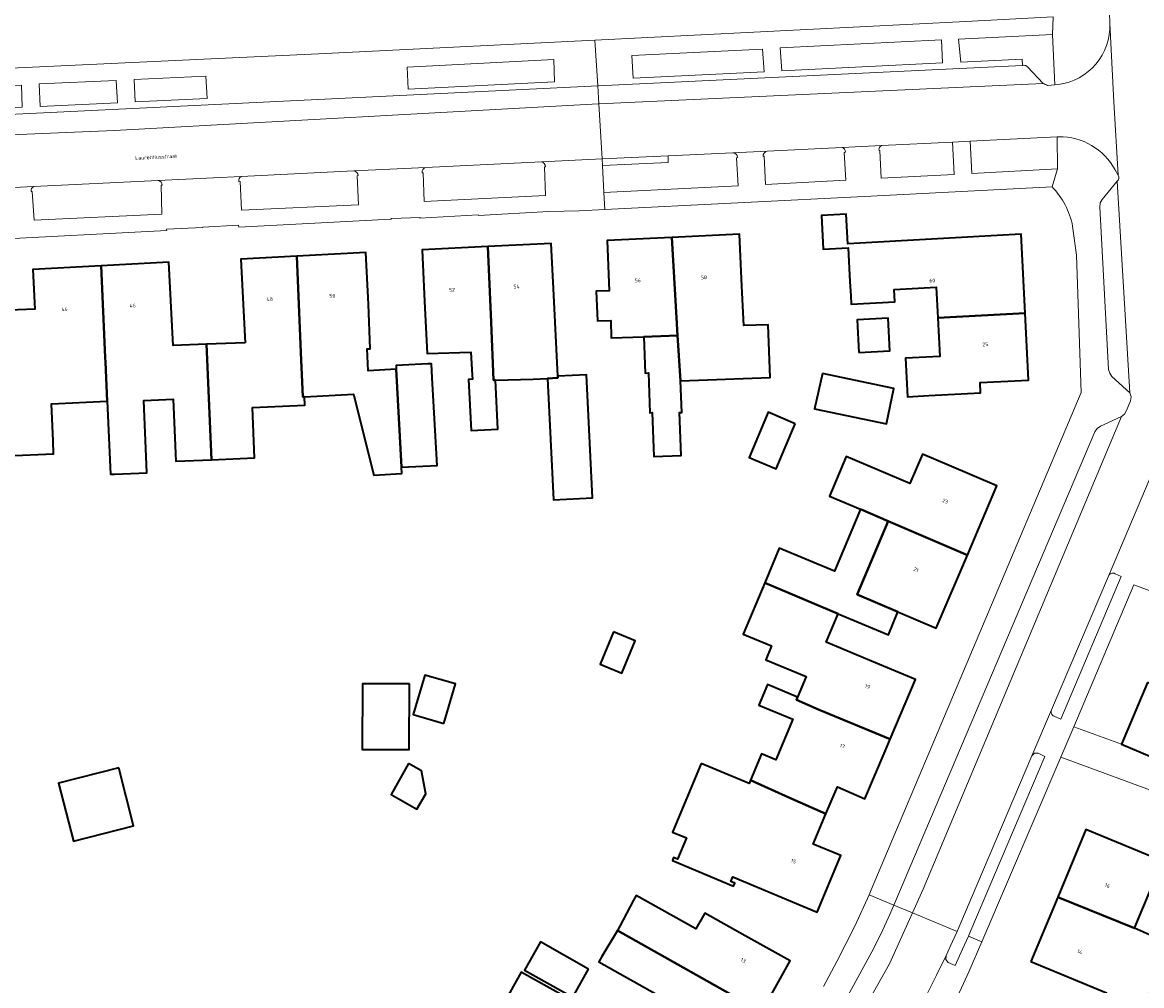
# Model space of a CAD drawing. Header units: metres. Extents: x 197700 to 204338, y 317132 to 325229.
# Tile 390 of 656: x 200198 to 200306, y 319861 to 319954. Entities that reach past the tile are written whole.
import ezdxf
from ezdxf.enums import TextEntityAlignment as Align

# ---------------------------------------------------------------- set-up
doc = ezdxf.new("R2010")
doc.units = ezdxf.units.M
for name, color, linetype, lineweight in [('B-WE-GR-BEPLANTING_CULTUUR_BODEMBEDEKKER-GV', 90, 'Continuous', 18), ('B-WE-GR-BEPLANTING_CULTUUR_HEESTERS-GV', 90, 'Continuous', 18), ('B-WE-GR-BEPLANTING_CULTUUR_ROOS-GV', 90, 'Continuous', 18), ('B-WE-OG-BEBOUWING-GV', 7, 'Continuous', 35), ('B-WE-OG-BEBOUWING-T18', 10, 'Continuous', 18), ('B-WE-OG-TERREIN_ERF-GV', 7, 'Continuous', 18), ('B-WE-OG-TOPOGRAFIE-T18', 10, 'Continuous', 18), ('B-WE-VH-VERHARDING_ASFALT-GV', 252, 'Continuous', 18), ('B-WE-VH-VERHARDING_BETONSTRAATSTEEN-GV', 252, 'Continuous', 18), ('B-WE-VH-VERHARDING_STRAATBAKSTEEN-GV', 252, 'Continuous', 18)]:
    doc.layers.add(name, color=color, linetype=linetype, lineweight=lineweight)
doc.styles.add('NLCS-ISO-M200-T18', font='NLCS-ISO.ttf', dxfattribs={"height": 0.36})

msp = doc.modelspace()

# ---------------------------------------------------------------- linework, layer by layer
at = {"layer": 'B-WE-GR-BEPLANTING_CULTUUR_BODEMBEDEKKER-GV'}
for points in [[(200287.218, 319950.313), (200287.102, 319952.526), (200271.529, 319951.762), (200271.685, 319949.543)], [(200216.172, 319946.862), (200216.046, 319949.022), (200209.109, 319948.706), (200209.213, 319946.55)]]:
    msp.add_lwpolyline(points, close=True, dxfattribs=at)
for points in [[(200277.509, 319942.154), (200270.264, 319941.802)], [(200269.879, 319941.261), (200269.984, 319941.295), (200270.102, 319938.568), (200277.878, 319939), (200277.727, 319941.659), (200277.834, 319941.689)], [(200230.344, 319939.874), (200219.467, 319939.346)], [(200219.248, 319938.837), (200219.357, 319938.843), (200219.485, 319936.078), (200230.792, 319936.608), (200230.672, 319939.405), (200230.763, 319939.43)]]:
    msp.add_lwpolyline(points, dxfattribs=at)
for points in [[(200277.834, 319941.689, 0.3565344), (200277.509, 319942.154)], [(200270.264, 319941.802, 0.3630985), (200269.879, 319941.261)], [(200230.763, 319939.43, 0.4111365), (200230.344, 319939.874)], [(200219.467, 319939.346, 0.3957421), (200219.248, 319938.837)]]:
    msp.add_lwpolyline(points, format="xyb", dxfattribs=at)
at = {"layer": 'B-WE-GR-BEPLANTING_CULTUUR_HEESTERS-GV'}
for points in [[(200249.72, 319948.479), (200249.665, 319950.644), (200235.506, 319949.913), (200235.601, 319947.778)], [(200269.98, 319949.451), (200269.817, 319951.633), (200257.213, 319951.012), (200257.331, 319948.829)], [(200207.505, 319946.444), (200207.391, 319948.609), (200199.939, 319948.286), (200200.025, 319946.101)]]:
    msp.add_lwpolyline(points, close=True, dxfattribs=at)
for points in [[(200266.945, 319941.641), (200260.701, 319941.34), (200260.713, 319940.707), (200254.355, 319940.408), (200254.51, 319937.782), (200267.458, 319938.428), (200267.319, 319941.159), (200267.423, 319941.173)], [(200236.95, 319939.706), (200237.056, 319939.685), (200237.144, 319936.931), (200248.86, 319937.501), (200248.759, 319940.264), (200248.855, 319940.275)], [(200248.465, 319940.749), (200237.292, 319940.209)], [(200211.431, 319938.955), (200199.432, 319938.372)], [(200199.161, 319937.879), (200199.265, 319937.886), (200199.449, 319935.127), (200211.804, 319935.711), (200211.74, 319938.489), (200211.838, 319938.496)]]:
    msp.add_lwpolyline(points, dxfattribs=at)
for points in [[(200267.423, 319941.173, 0.3954304), (200266.945, 319941.641)], [(200237.292, 319940.209, 0.3902962), (200236.95, 319939.706)], [(200248.855, 319940.275, 0.3496084), (200248.465, 319940.749)], [(200211.838, 319938.496, 0.3856775), (200211.431, 319938.955)], [(200199.432, 319938.372, 0.3522401), (200199.161, 319937.879)]]:
    msp.add_lwpolyline(points, format="xyb", dxfattribs=at)
at = {"layer": 'B-WE-GR-BEPLANTING_CULTUUR_ROOS-GV'}
for points in [[(200297.353, 319948.144), (200298.049, 319948.2), (200297.824, 319953.053), (200288.755, 319952.611), (200288.97, 319950.392), (200294.917, 319950.683), (200294.946, 319950.076)], [(200294.946, 319950.076), (200295.069, 319950.082)], [(200295.408, 319949.933), (200296.943, 319948.335)], [(200281.096, 319941.842), (200281.148, 319941.847), (200281.301, 319939.171), (200288.338, 319939.547), (200288.17, 319942.671)], [(200288.17, 319942.671), (200281.311, 319942.338)], [(200298.002, 319887.217), (200298.644, 319886.945), (200304.488, 319900.718), (200303.885, 319900.981)], [(200303.236, 319900.746), (200297.744, 319887.845), (200297.737, 319887.828)]]:
    msp.add_lwpolyline(points, dxfattribs=at)
for points in [[(200295.069, 319950.082, -0.231823), (200295.408, 319949.933)], [(200296.943, 319948.335, 0.0693228), (200297.353, 319948.144)], [(200281.311, 319942.338, 0.3733188), (200281.096, 319941.842)], [(200303.885, 319900.981, 0.4254254), (200303.236, 319900.746)], [(200297.737, 319887.828, 0.4203444), (200298.002, 319887.217)]]:
    msp.add_lwpolyline(points, format="xyb", dxfattribs=at)
for points in [[(200298.287, 319943.162), (200289.873, 319942.753), (200290.055, 319939.644), (200298.328, 319940.09)], [(200287.556, 319864.095), (200287.526, 319863.719), (200287.752, 319863.419), (200288.443, 319863.134), (200289.154, 319864.711), (200289.717, 319865.966), (200289.863, 319866.291), (200297.106, 319883.328), (200296.464, 319883.633), (200296.097, 319883.63), (200295.835, 319883.374), (200288.799, 319866.816), (200288.622, 319866.423), (200288.185, 319865.452)]]:
    msp.add_lwpolyline(points, close=True, dxfattribs=at)
at = {"layer": 'B-WE-OG-BEBOUWING-GV'}
for points in [[(200295.2, 319926.157), (200294.811, 319933.769), (200278.072, 319932.847), (200277.901, 319935.697), (200275.518, 319935.564), (200275.698, 319932.307), (200278.094, 319932.439), (200278.274, 319929.182), (200278.347, 319927.855), (200278.393, 319927.001), (200282.61, 319927.227), (200282.545, 319928.438), (200286.601, 319928.655), (200286.76, 319925.683)], [(200261.068, 319933.459), (200254.805, 319933.174), (200255.026, 319928.301), (200253.769, 319928.267), (200253.896, 319925.391), (200255.156, 319925.446), (200255.219, 319923.747), (200258.355, 319923.867), (200261.619, 319923.988), (200261.518, 319925.682)], [(200267.842, 319928.762), (200267.614, 319933.757), (200261.068, 319933.459), (200261.518, 319925.682), (200261.619, 319923.988), (200261.907, 319919.606), (200270.549, 319919.927), (200270.36, 319925.03), (200268.016, 319924.942)], [(200243.852, 319919.664), (200243.617, 319925.274), (200243.274, 319932.577), (200236.93, 319932.262), (200237.179, 319927.268), (200237.429, 319922.245), (200241.65, 319922.385), (200241.777, 319920.162), (200241.796, 319919.767), (200241.423, 319919.749), (200241.664, 319914.821), (200244.263, 319914.948), (200244.033, 319919.672)], [(200243.274, 319932.577), (200243.617, 319925.274), (200243.852, 319919.664), (200244.033, 319919.672), (200247.657, 319919.782), (200249.047, 319919.845), (200250.053, 319919.894), (200250.045, 319920.051), (200249.654, 319927.888), (200249.405, 319932.882)], [(200219.835, 319923.267), (200216.095, 319923.133), (200216.578, 319911.99), (200220.76, 319912.161), (200220.561, 319917.039), (200225.609, 319917.244), (200225.576, 319918.06), (200225.423, 319918.052), (200225.238, 319922.342), (200224.837, 319931.64), (200219.414, 319931.357), (200219.674, 319926.364)], [(200231.765, 319926.995), (200231.504, 319931.989), (200224.837, 319931.64), (200225.238, 319922.342), (200225.423, 319918.052), (200225.576, 319918.06), (200230.309, 319918.308), (200232.272, 319910.5), (200234.989, 319910.642), (200234.956, 319911.255), (200234.441, 319920.727), (200231.744, 319920.586), (200231.634, 319922.683), (200231.934, 319922.699)], [(200206.352, 319921.423), (200206.332, 319921.844), (200205.937, 319930.715), (200199.337, 319930.372), (200199.537, 319926.537), (200196.24, 319926.396), (200196.621, 319917.494), (200196.788, 319913.608), (200196.852, 319912.354), (200201.338, 319912.546), (200201.284, 319913.801), (200201.13, 319917.397), (200206.525, 319917.629)], [(200212.737, 319926.109), (200212.479, 319931.055), (200205.937, 319930.715), (200206.332, 319921.844), (200206.352, 319921.423), (200206.525, 319917.629), (200206.834, 319910.589), (200207.228, 319910.604), (200210.347, 319910.731), (200210.063, 319917.697), (200212.903, 319917.844), (200213.147, 319911.85), (200216.578, 319911.99), (200216.095, 319923.133), (200212.898, 319923.018)], [(200295.2, 319926.157), (200286.76, 319925.683), (200286.959, 319921.962), (200283.647, 319921.785), (200283.846, 319918.071), (200285.908, 319918.176), (200290.899, 319918.431), (200290.848, 319919.43), (200295.532, 319919.669)], [(200279.138, 319922.335), (200282.134, 319922.495), (200281.965, 319925.65), (200278.969, 319925.49)], [(200261.619, 319923.988), (200258.355, 319923.867), (200258.485, 319920.357), (200258.811, 319920.369), (200258.953, 319916.524), (200259.178, 319916.532), (200259.335, 319912.295), (200261.961, 319912.393), (200261.807, 319916.541), (200262.021, 319916.549), (200261.907, 319919.606)], [(200234.441, 319920.727), (200234.956, 319911.255), (200238.383, 319911.441), (200237.923, 319919.896), (200237.856, 319921.252), (200237.496, 319921.238), (200234.422, 319921.072)], [(200275.605, 319920.328), (200274.854, 319916.901), (200281.802, 319915.462), (200282.52, 319918.878)], [(200250.045, 319920.051), (200250.053, 319919.894), (200249.047, 319919.845), (200249.619, 319908.125), (200253.409, 319908.311), (200252.829, 319920.187)], [(200272.982, 319915.468), (200270.38, 319916.573), (200268.529, 319912.215), (200271.132, 319911.11)], [(200287.865, 319911.428), (200285.271, 319912.535), (200284.065, 319909.694), (200277.909, 319912.308), (200276.283, 319908.478), (200279.276, 319907.207), (200281.971, 319906.063), (200281.96, 319906.038), (200289.612, 319902.781), (200292.464, 319909.466)], [(200279.276, 319907.207), (200276.778, 319901.225), (200271.428, 319903.45), (200270.034, 319900.1), (200277.127, 319897.112), (200281.991, 319895.063), (200282.898, 319897.293), (200278.961, 319898.973), (200281.96, 319906.038), (200281.971, 319906.063)], [(200282.898, 319897.293), (200286.597, 319895.715), (200289.612, 319902.781), (200281.96, 319906.038), (200278.961, 319898.973)], [(200279.982, 319892.704), (200275.989, 319894.379), (200277.127, 319897.112), (200270.034, 319900.1), (200267.968, 319895.136), (200270.695, 319894.001), (200270.141, 319892.669), (200274.044, 319891.045), (200273.217, 319889.059), (200273.1, 319888.792), (200275.306, 319887.826), (200282.167, 319884.991), (200284.592, 319890.77)], [(200255.436, 319895.369), (200254.137, 319892.248), (200256.232, 319891.377), (200257.531, 319894.497)], [(200239.052, 319886.501), (200240.166, 319890.33), (200237.194, 319891.195), (200236.08, 319887.366)], [(200235.708, 319890.333), (200231.173, 319890.344), (200231.157, 319883.996), (200235.692, 319883.985)], [(200268.675, 319881.044), (200272.358, 319879.374), (200275.946, 319877.778), (200277.056, 319880.386), (200279.712, 319879.246), (200281.684, 319883.841), (200282.167, 319884.991), (200275.306, 319887.826), (200273.1, 319888.792), (200273.217, 319889.059), (200270.307, 319890.271), (200269.481, 319888.286), (200272.76, 319886.921), (200271.123, 319882.988), (200269.726, 319883.569)], [(200307.012, 319890.467), (200304.504, 319884.525), (200312.491, 319881.13), (200312.938, 319882.182), (200314.866, 319886.718), (200315.018, 319887.076)], [(200235.638, 319882.64), (200233.935, 319879.641), (200236.432, 319878.224), (200237.283, 319879.724), (200236.886, 319881.932)], [(200263.911, 319882.651), (200261.142, 319876.019), (200262.481, 319875.46), (200261.625, 319873.411), (200261.238, 319873.573), (200261.114, 319873.278), (200267.03, 319870.808), (200267.153, 319871.104), (200266.765, 319871.266), (200266.95, 319871.709), (200275.108, 319868.303), (200277.384, 319873.755), (200274.708, 319874.872), (200275.946, 319877.778), (200272.358, 319879.374), (200268.675, 319881.044), (200268.542, 319880.724)], [(200207.628, 319882.233), (200201.822, 319880.757), (200203.251, 319875.138), (200209.056, 319876.614)], [(200308.474, 319873.202), (200301.069, 319876.288), (200298.339, 319869.736), (200305.748, 319866.737)], [(200255.8, 319866.527), (200269.761, 319858.667), (200272.509, 319863.577), (200268.146, 319866.019), (200264.254, 319868.197), (200263.393, 319866.666), (200257.615, 319869.914), (200257.354, 319869.449), (200256.05, 319866.945)], [(200295.75, 319863.523), (200303.063, 319860.506), (200301.514, 319856.797), (200304.817, 319855.421), (200310.57, 319853.026), (200312.193, 319857.008), (200307.379, 319859.016), (200306.762, 319859.273), (200309.232, 319865.196), (200305.748, 319866.737), (200298.339, 319869.736)], [(200269.761, 319858.667), (200255.8, 319866.527), (200254.301, 319864.018), (200254.009, 319863.499), (200259.96, 319860.154), (200258.803, 319858.096), (200262.542, 319856.004), (200266.905, 319853.563)], [(200253.025, 319862.8), (200248.378, 319865.409), (200246.842, 319862.675), (200251.489, 319860.065)], [(200244.799, 319859.428), (200253.095, 319854.798), (200254.801, 319857.855), (200246.505, 319862.485)]]:
    msp.add_lwpolyline(points, close=True, dxfattribs=at)
at = {"layer": 'B-WE-OG-TERREIN_ERF-GV'}
for points in [[(200179.926, 319948.994), (200227.615, 319951.21), (200253.64, 319952.52), (200289.476, 319954.324)], [(200297.796, 319938.35), (200280.293, 319937.432), (200254.606, 319936.162), (200252.122, 319936.039), (200249.174, 319935.944), (200242.375, 319935.566), (200242.37, 319935.639), (200236.709, 319935.312), (200236.751, 319935.387), (200233.994, 319935.28), (200233.93, 319935.228), (200219.234, 319934.458), (200219.215, 319934.624), (200215.767, 319934.449), (200215.758, 319934.416), (200212.24, 319934.263), (200212.265, 319934.11), (200194.963, 319933.217), (200175.845, 319932.466)], [(200275.701, 319861.125), (200277.004, 319863.51), (200278.756, 319866.936), (200280.115, 319869.975), (200280.328, 319870.451), (200300.605, 319918.467), (200300.259, 319928.93), (200300.16, 319931.747), (200299.785, 319934.541)], [(200196.24, 319926.396), (200199.537, 319926.537), (200199.337, 319930.372), (200205.937, 319930.715), (200212.479, 319931.055), (200212.737, 319926.109), (200212.898, 319923.018), (200216.095, 319923.133), (200219.835, 319923.267), (200219.674, 319926.364), (200219.414, 319931.357), (200224.837, 319931.64), (200231.504, 319931.989), (200231.765, 319926.995), (200231.934, 319922.699), (200231.634, 319922.683), (200231.744, 319920.586), (200234.441, 319920.727), (200234.422, 319921.072), (200237.496, 319921.238), (200237.856, 319921.252), (200237.923, 319919.896), (200238.383, 319911.441), (200234.956, 319911.255), (200234.989, 319910.642), (200232.272, 319910.5), (200230.309, 319918.308), (200225.576, 319918.06), (200225.609, 319917.244), (200220.561, 319917.039), (200220.76, 319912.161), (200216.578, 319911.99), (200213.147, 319911.85), (200212.903, 319917.844), (200210.063, 319917.697), (200210.347, 319910.731), (200207.228, 319910.604), (200206.834, 319910.589), (200206.525, 319917.629), (200201.13, 319917.397), (200201.284, 319913.801), (200201.338, 319912.546), (200196.852, 319912.354)], [(200309.628, 319898.458), (200305.702, 319899.912), (200299.898, 319886.198), (200304.504, 319884.525), (200307.012, 319890.467)], [(200320.482, 319856.148), (200322.954, 319872.12), (200322.91, 319872.634), (200322.851, 319872.838), (200322.754, 319873.175), (200322.489, 319873.535), (200322.116, 319874.028), (200321.615, 319874.465), (200316.338, 319876.746), (200298.655, 319883.272), (200291.004, 319865.429), (200289.764, 319862.537), (200288.884, 319860.638)]]:
    msp.add_lwpolyline(points, dxfattribs=at)
msp.add_lwpolyline([(200299.785, 319934.541, 0.1431263), (200297.796, 319938.35)], format="xyb", dxfattribs=at)
for points in [[(200278.072, 319932.847), (200294.811, 319933.769), (200295.2, 319926.157), (200295.532, 319919.669), (200290.848, 319919.43), (200290.899, 319918.431), (200285.908, 319918.176), (200283.846, 319918.071), (200283.647, 319921.785), (200286.959, 319921.962), (200286.76, 319925.683), (200286.601, 319928.655), (200282.545, 319928.438), (200282.61, 319927.227), (200278.393, 319927.001), (200278.347, 319927.855), (200278.274, 319929.182), (200278.094, 319932.439), (200275.698, 319932.307), (200275.518, 319935.564), (200277.901, 319935.697)], [(200261.907, 319919.606), (200262.021, 319916.549), (200261.807, 319916.541), (200261.961, 319912.393), (200259.335, 319912.295), (200259.178, 319916.532), (200258.953, 319916.524), (200258.811, 319920.369), (200258.485, 319920.357), (200258.355, 319923.867), (200255.219, 319923.747), (200255.156, 319925.446), (200253.896, 319925.391), (200253.769, 319928.267), (200255.026, 319928.301), (200254.805, 319933.174), (200261.068, 319933.459), (200267.614, 319933.757), (200267.842, 319928.762), (200268.016, 319924.942), (200270.36, 319925.03), (200270.549, 319919.927)], [(200249.654, 319927.888), (200250.045, 319920.051), (200252.829, 319920.187), (200253.409, 319908.311), (200249.619, 319908.125), (200249.047, 319919.845), (200247.657, 319919.782), (200244.033, 319919.672), (200244.263, 319914.948), (200241.664, 319914.821), (200241.423, 319919.749), (200241.796, 319919.767), (200241.777, 319920.162), (200241.65, 319922.385), (200237.429, 319922.245), (200237.179, 319927.268), (200236.93, 319932.262), (200243.274, 319932.577), (200249.405, 319932.882)], [(200278.969, 319925.49), (200281.965, 319925.65), (200282.134, 319922.495), (200279.138, 319922.335)], [(200275.605, 319920.328), (200282.52, 319918.878), (200281.802, 319915.462), (200274.854, 319916.901)], [(200272.982, 319915.468), (200271.132, 319911.11), (200268.529, 319912.215), (200270.38, 319916.573)], [(200270.034, 319900.1), (200271.428, 319903.45), (200276.778, 319901.225), (200279.276, 319907.207), (200276.283, 319908.478), (200277.909, 319912.308), (200284.065, 319909.694), (200285.271, 319912.535), (200287.865, 319911.428), (200292.464, 319909.466), (200289.612, 319902.781), (200286.597, 319895.715), (200282.898, 319897.293), (200281.991, 319895.063), (200277.127, 319897.112), (200275.989, 319894.379), (200279.982, 319892.704), (200284.592, 319890.77), (200282.167, 319884.991), (200281.684, 319883.841), (200279.712, 319879.246), (200277.056, 319880.386), (200275.946, 319877.778), (200274.708, 319874.872), (200277.384, 319873.755), (200275.108, 319868.303), (200266.95, 319871.709), (200266.765, 319871.266), (200267.153, 319871.104), (200267.03, 319870.808), (200261.114, 319873.278), (200261.238, 319873.573), (200261.625, 319873.411), (200262.481, 319875.46), (200261.142, 319876.019), (200263.911, 319882.651), (200268.542, 319880.724), (200268.675, 319881.044), (200269.726, 319883.569), (200271.123, 319882.988), (200272.76, 319886.921), (200269.481, 319888.286), (200270.307, 319890.271), (200273.217, 319889.059), (200274.044, 319891.045), (200270.141, 319892.669), (200270.695, 319894.001), (200267.968, 319895.136)], [(200254.137, 319892.248), (200255.436, 319895.369), (200257.531, 319894.497), (200256.232, 319891.377)], [(200240.166, 319890.33), (200239.052, 319886.501), (200236.08, 319887.366), (200237.194, 319891.195)], [(200235.708, 319890.333), (200235.692, 319883.985), (200231.157, 319883.996), (200231.173, 319890.344)], [(200235.638, 319882.64), (200236.886, 319881.932), (200237.283, 319879.724), (200236.432, 319878.224), (200233.935, 319879.641)], [(200207.628, 319882.233), (200209.056, 319876.614), (200203.251, 319875.138), (200201.822, 319880.757)], [(200303.063, 319860.506), (200295.75, 319863.523), (200298.339, 319869.736), (200301.069, 319876.288), (200308.474, 319873.202), (200305.748, 319866.737), (200309.232, 319865.196), (200306.762, 319859.273), (200307.379, 319859.016), (200312.193, 319857.008), (200310.57, 319853.026), (200304.817, 319855.421), (200301.514, 319856.797)], [(200269.761, 319858.667), (200266.905, 319853.563), (200262.542, 319856.004), (200258.803, 319858.096), (200259.96, 319860.154), (200254.009, 319863.499), (200254.301, 319864.018), (200255.8, 319866.527), (200256.05, 319866.945), (200257.354, 319869.449), (200257.615, 319869.914), (200263.393, 319866.666), (200264.254, 319868.197), (200268.146, 319866.019), (200272.509, 319863.577)], [(200253.025, 319862.8), (200251.489, 319860.065), (200246.842, 319862.675), (200248.378, 319865.409)], [(200253.095, 319854.798), (200244.799, 319859.428), (200246.505, 319862.485), (200254.801, 319857.855)]]:
    msp.add_lwpolyline(points, close=True, dxfattribs=at)
at = {"layer": 'B-WE-VH-VERHARDING_ASFALT-GV'}
msp.add_lwpolyline([(200319.165, 319879.018), (200312.491, 319881.13), (200304.504, 319884.525), (200299.898, 319886.198), (200298.655, 319883.272), (200316.338, 319876.746), (200321.615, 319874.465), (200322.116, 319874.028), (200322.489, 319873.535), (200322.754, 319873.175), (200322.851, 319872.838), (200326.049, 319871.563), (200326.36, 319873.222), (200326.593, 319873.693), (200326.952, 319874.056), (200327.515, 319874.31), (200333.397, 319875.022), (200332.552, 319879.685), (200331.895, 319883.311), (200327.109, 319880.834), (200326.877, 319880.425), (200324.658, 319876.521), (200322.07, 319877.96), (200321.769, 319877.564)], close=True, dxfattribs=at)
at = {"layer": 'B-WE-VH-VERHARDING_BETONSTRAATSTEEN-GV'}
for points in [[(200303.378, 319954.124), (200303.34, 319955.163), (200303.118, 319957.634), (200303.057, 319957.897), (200302.909, 319958.122), (200301.329, 319959.77), (200301.091, 319960.092), (200301.016, 319960.485), (200300.051, 319976.345), (200300.116, 319976.779), (200300.273, 319977.189), (200301.626, 319978.711)], [(200297.896, 319954.748), (200297.824, 319953.053), (200298.049, 319948.2), (200298.379, 319948.227)], [(200298.457, 319943.17), (200298.287, 319943.162), (200298.328, 319940.09)], [(200298.328, 319940.09), (200297.796, 319938.35)], [(200304.198, 319939.458), (200303.881, 319939.986)], [(200299.785, 319934.541), (200300.16, 319931.747), (200300.259, 319928.93), (200300.605, 319918.467), (200280.328, 319870.451), (200280.115, 319869.975), (200282.501, 319868.979), (200301.936, 319914.667), (200302.15, 319914.996), (200302.47, 319915.224), (200304.506, 319916.176), (200304.81, 319916.4), (200304.986, 319916.737), (200305.362, 319917.677), (200305.439, 319918.07), (200305.318, 319918.452), (200303.578, 319920.013), (200303.363, 319920.334), (200303.265, 319920.709), (200302.418, 319936.392), (200302.442, 319936.788), (200302.649, 319937.129), (200304.092, 319938.874)], [(200289.717, 319865.966), (200291.004, 319865.429), (200298.655, 319883.272), (200299.898, 319886.198), (200305.702, 319899.912), (200309.628, 319898.458), (200311.304, 319902.583), (200307.244, 319904.225), (200311.814, 319914.922), (200310.391, 319917.309), (200309.962, 319916.557), (200303.236, 319900.746)], [(200303.885, 319900.981), (200304.488, 319900.718), (200298.644, 319886.945), (200298.002, 319887.217)], [(200297.737, 319887.828), (200295.835, 319883.374), (200296.097, 319883.63), (200296.464, 319883.633), (200297.106, 319883.328), (200289.863, 319866.291), (200289.717, 319865.966)]]:
    msp.add_lwpolyline(points, dxfattribs=at)
for points in [[(200298.379, 319948.227, 0.3925868), (200303.378, 319954.124)], [(200303.881, 319939.986, 0.2821161), (200298.457, 319943.17)], [(200304.092, 319938.874, 0.3312337), (200304.198, 319939.458)], [(200297.796, 319938.35, -0.1431263), (200299.785, 319934.541)], [(200303.236, 319900.746, -0.4254254), (200303.885, 319900.981)], [(200298.002, 319887.217, -0.4203444), (200297.737, 319887.828)]]:
    msp.add_lwpolyline(points, format="xyb", dxfattribs=at)
at = {"layer": 'B-WE-VH-VERHARDING_STRAATBAKSTEEN-GV'}
for points in [[(200301.729, 319982.013), (200301.904, 319979.429), (200301.905, 319979.387), (200303.118, 319957.634), (200303.34, 319955.163), (200303.378, 319954.124), (200303.778, 319946.556), (200304.198, 319939.458)], [(200304.092, 319938.874), (200305.318, 319918.452), (200305.439, 319918.07), (200305.362, 319917.677), (200304.986, 319916.737), (200304.81, 319916.4), (200304.506, 319916.176), (200285.359, 319870.496), (200284.321, 319868.219), (200288.622, 319866.423), (200288.799, 319866.816), (200295.835, 319883.374), (200297.737, 319887.828), (200297.744, 319887.845), (200303.236, 319900.746), (200309.962, 319916.557), (200310.391, 319917.309), (200309.701, 319927.356), (200307.113, 319969.042), (200306.931, 319971.984)], [(200303.881, 319939.986), (200304.198, 319939.458), (200303.778, 319946.556), (200303.378, 319954.124)], [(200295.069, 319950.082), (200294.946, 319950.076), (200253.902, 319948.082), (200254.005, 319946.346), (200296.943, 319948.335), (200295.408, 319949.933)], [(200178.657, 319942.594), (200207.215, 319943.789), (200253.959, 319946.344), (200254.005, 319946.346), (200253.902, 319948.082), (200228.873, 319946.866), (200180.422, 319944.531)], [(200296.943, 319948.335), (200254.005, 319946.346), (200254.318, 319941.032), (200260.701, 319941.34), (200266.945, 319941.641), (200270.264, 319941.802), (200277.509, 319942.154), (200281.311, 319942.338), (200288.17, 319942.671), (200289.873, 319942.753)], [(200298.379, 319948.227), (200298.049, 319948.2), (200297.353, 319948.144)], [(200211.431, 319938.955), (200219.467, 319939.346), (200230.344, 319939.874), (200237.292, 319940.209), (200248.465, 319940.749), (200254.318, 319941.032), (200254.005, 319946.346), (200253.959, 319946.344), (200207.215, 319943.789), (200178.657, 319942.594)], [(200289.873, 319942.753), (200298.287, 319943.162), (200298.457, 319943.17)], [(200281.311, 319942.338), (200277.509, 319942.154)], [(200297.796, 319938.35), (200298.328, 319940.09), (200290.055, 319939.644), (200289.873, 319942.753), (200288.17, 319942.671), (200288.338, 319939.547), (200281.301, 319939.171), (200281.148, 319941.847), (200281.096, 319941.842)], [(200175.845, 319932.466), (200194.963, 319933.217), (200212.265, 319934.11), (200212.24, 319934.263), (200215.758, 319934.416), (200215.767, 319934.449), (200219.215, 319934.624), (200219.234, 319934.458), (200233.93, 319935.228), (200233.994, 319935.28), (200236.751, 319935.387), (200236.709, 319935.312), (200242.37, 319935.639), (200242.375, 319935.566), (200249.174, 319935.944), (200252.122, 319936.039), (200254.606, 319936.162), (200254.51, 319937.782), (200254.355, 319940.408), (200254.318, 319941.032), (200248.465, 319940.749)], [(200267.423, 319941.173), (200267.319, 319941.159), (200267.458, 319938.428), (200254.51, 319937.782), (200254.606, 319936.162), (200280.293, 319937.432), (200297.796, 319938.35)], [(200270.264, 319941.802), (200266.945, 319941.641)], [(200277.834, 319941.689), (200277.727, 319941.659), (200277.878, 319939), (200270.102, 319938.568), (200269.984, 319941.295), (200269.879, 319941.261)], [(200237.292, 319940.209), (200230.344, 319939.874)], [(200248.855, 319940.275), (200248.759, 319940.264), (200248.86, 319937.501), (200237.144, 319936.931), (200237.056, 319939.685), (200236.95, 319939.706)], [(200172.465, 319937.033), (200173.498, 319937.113), (200174.224, 319937.148), (200183.447, 319937.596), (200185.219, 319937.682), (200191.701, 319937.997), (200199.432, 319938.372), (200211.431, 319938.955)], [(200219.467, 319939.346), (200211.431, 319938.955)], [(200230.763, 319939.43), (200230.672, 319939.405), (200230.792, 319936.608), (200219.485, 319936.078), (200219.357, 319938.843), (200219.248, 319938.837)], [(200199.432, 319938.372), (200191.701, 319937.997)], [(200211.838, 319938.496), (200211.74, 319938.489), (200211.804, 319935.711), (200199.449, 319935.127), (200199.265, 319937.886), (200199.161, 319937.879)], [(200277.693, 319859.492), (200280.39, 319864.451), (200281.299, 319866.238), (200282.115, 319868.072), (200282.501, 319868.979), (200280.115, 319869.975), (200278.756, 319866.936), (200277.004, 319863.51), (200275.701, 319861.125)], [(200285.687, 319860.353), (200286.629, 319862.212), (200287.556, 319864.095), (200288.185, 319865.452), (200288.622, 319866.423), (200284.321, 319868.219), (200282.077, 319863.298), (200279.426, 319858.559)], [(200258.593, 319803.201), (200258.851, 319806.663), (200278.721, 319842.385), (200288.884, 319860.638), (200289.764, 319862.537), (200291.004, 319865.429)], [(200291.004, 319865.429), (200289.717, 319865.966), (200289.154, 319864.711), (200288.443, 319863.134), (200287.752, 319863.419), (200287.526, 319863.719), (200287.556, 319864.095), (200286.629, 319862.212), (200285.687, 319860.353)]]:
    msp.add_lwpolyline(points, dxfattribs=at)
for points in [[(200297.824, 319953.053), (200297.896, 319954.748), (200289.476, 319954.324), (200253.64, 319952.52), (200253.902, 319948.082), (200294.946, 319950.076), (200294.917, 319950.683), (200288.97, 319950.392), (200288.755, 319952.611)], [(200253.64, 319952.52), (200227.615, 319951.21), (200179.926, 319948.994), (200176.496, 319952.572), (200175.912, 319947.141), (200198.243, 319948.17), (200198.3, 319946.025), (200180.368, 319945.133), (200180.422, 319944.531), (200228.873, 319946.866), (200253.902, 319948.082)], [(200287.218, 319950.313), (200271.685, 319949.543), (200271.529, 319951.762), (200287.102, 319952.526)], [(200249.72, 319948.479), (200235.601, 319947.778), (200235.506, 319949.913), (200249.665, 319950.644)], [(200269.98, 319949.451), (200257.331, 319948.829), (200257.213, 319951.012), (200269.817, 319951.633)], [(200207.505, 319946.444), (200200.025, 319946.101), (200199.939, 319948.286), (200207.391, 319948.609)], [(200216.172, 319946.862), (200209.213, 319946.55), (200209.109, 319948.706), (200216.046, 319949.022)], [(200254.318, 319941.032), (200254.355, 319940.408), (200260.713, 319940.707), (200260.701, 319941.34)], [(200305.318, 319918.452), (200304.092, 319938.874), (200302.649, 319937.129), (200302.442, 319936.788), (200302.418, 319936.392), (200303.265, 319920.709), (200303.363, 319920.334), (200303.578, 319920.013)], [(200282.501, 319868.979), (200284.321, 319868.219), (200285.359, 319870.496), (200304.506, 319916.176), (200302.47, 319915.224), (200302.15, 319914.996), (200301.936, 319914.667)], [(200284.321, 319868.219), (200282.501, 319868.979), (200282.115, 319868.072), (200281.299, 319866.238), (200280.39, 319864.451), (200277.693, 319859.492), (200252.922, 319815.026), (200252.798, 319814.651), (200252.819, 319814.258), (200253.357, 319812.288), (200270.505, 319842.386), (200279.426, 319858.559), (200282.077, 319863.298)]]:
    msp.add_lwpolyline(points, close=True, dxfattribs=at)
for points in [[(200303.378, 319954.124, -0.3925868), (200298.379, 319948.227)], [(200295.408, 319949.933, 0.231823), (200295.069, 319950.082)], [(200297.353, 319948.144, -0.0693228), (200296.943, 319948.335)], [(200298.457, 319943.17, -0.2821161), (200303.881, 319939.986)], [(200277.509, 319942.154, -0.3565344), (200277.834, 319941.689)], [(200281.096, 319941.842, -0.3733188), (200281.311, 319942.338)], [(200266.945, 319941.641, -0.3954304), (200267.423, 319941.173)], [(200269.879, 319941.261, -0.3630985), (200270.264, 319941.802)], [(200230.344, 319939.874, -0.4111365), (200230.763, 319939.43)], [(200236.95, 319939.706, -0.3902962), (200237.292, 319940.209)], [(200248.465, 319940.749, -0.3496084), (200248.855, 319940.275)], [(200211.431, 319938.955, -0.3856775), (200211.838, 319938.496)], [(200219.248, 319938.837, -0.3957421), (200219.467, 319939.346)], [(200304.198, 319939.458, -0.3312337), (200304.092, 319938.874)], [(200199.161, 319937.879, -0.3522401), (200199.432, 319938.372)]]:
    msp.add_lwpolyline(points, format="xyb", dxfattribs=at)

# ---------------------------------------------------------------- texts
at = {"layer": 'B-WE-OG-BEBOUWING-T18', "style": 'NLCS-ISO-M200-T18'}
for s, rotation, p in [('56', 2.6, (200257.774, 319929.305)), ('58', 2.6, (200264.172, 319929.596)), ('60', 3.1, (200286.226, 319929.29)), ('50', 3, (200228.269, 319927.814)), ('52', 2.8, (200239.825, 319928.401)), ('54', 2.8, (200246.063, 319928.711)), ('46', 2.9, (200208.986, 319926.868)), ('48', 2.9, (200222.224, 319927.498)), ('44', 2.9, (200202.408, 319926.526)), ('25', 2.9, (200291.35, 319923.13)), ('23', 336.9, (200287.484, 319907.985)), ('21', 336.9, (200284.66, 319901.368)), ('19', 337.3, (200279.969, 319890.09)), ('17', 336.8, (200277.54, 319884.329)), ('15', 337.4, (200272.825, 319873.218)), ('16', 337.4, (200303.146, 319870.852)), ('14', 337.4, (200300.485, 319864.461)), ('13', 330.8, (200267.96, 319863.639))]:
    msp.add_text(s, height=0.36, rotation=rotation, dxfattribs=at).set_placement(p, align=Align.MIDDLE)
at = {"layer": 'B-WE-OG-TOPOGRAFIE-T18', "style": 'NLCS-ISO-M200-T18'}
msp.add_text('Laurentiusstraat', height=0.36, rotation=2.7, dxfattribs=at).set_placement((200211.257, 319941.228), align=Align.MIDDLE)

doc.saveas('drawing.dxf')
